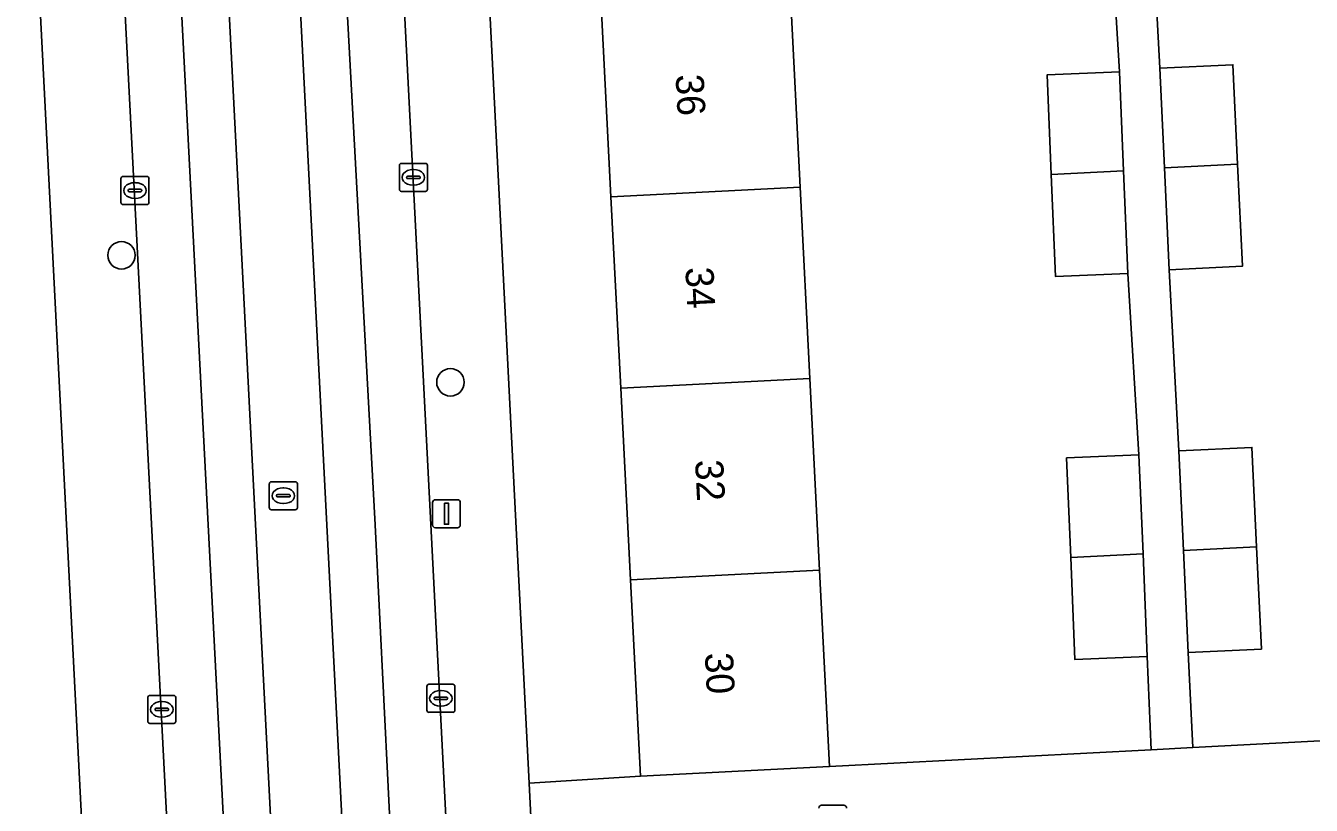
# Model space of a CAD drawing. Extents: x 161084 to 161928, y 385354 to 386522.
# Drawn here: x 161611.48 to 161657.34, y 385910.51 to 385938.31 of the extents above; entities that cross this region are included whole.
import ezdxf

# ---------------------------------------------------------------- set-up
doc = ezdxf.new("R2010")
doc.units = 0
for name, color, linetype in [('IMGEO_Boom', 7, 'Continuous'), ('IMGEO_Erf', 7, 'Continuous'), ('IMGEO_Kolk', 7, 'Continuous'), ('IMGEO_Lichtmast', 7, 'Continuous'), ('IMGEO_Muur', 7, 'Continuous'), ('IMGEO_Pand', 7, 'Continuous'), ('IMGEO_Pand_nummerreeks', 7, 'Continuous'), ('IMGEO_Parkeervlak_gesloten', 7, 'Continuous'), ('IMGEO_Rijbaan_lokaal_gesloten', 7, 'Continuous'), ('IMGEO_Rioolput', 7, 'Continuous'), ('IMGEO_Voetpad_open', 7, 'Continuous')]:
    doc.layers.add(name, color=color, linetype=linetype)

msp = doc.modelspace()

# ---------------------------------------------------------------- linework, layer by layer
at = {"layer": 'IMGEO_Boom'}
for centre in [(161614.894, 385930.122), (161626.627, 385925.592)]:
    msp.add_circle(centre, 0.489, dxfattribs=at)
at = {"layer": 'IMGEO_Erf'}
msp.add_lwpolyline([(161631.667, 385945.876), (161631.321, 385952.707), (161630.975, 385959.538), (161630.62, 385966.547), (161626.634, 385966.341), (161629.443, 385911.3), (161633.405, 385911.544), (161633.05, 385918.551), (161632.704, 385925.382), (161632.358, 385932.213), (161632.013, 385939.045)], close=True, dxfattribs=at)
for points in [[(161610.706, 385885.627), (161614.699, 385885.857), (161611.591, 385946.819), (161611.302, 385952.484)], [(161638.764, 385939.387), (161639.11, 385932.555), (161639.456, 385925.724), (161639.802, 385918.893), (161640.157, 385911.886), (161651.628, 385912.485), (161651.491, 385915.81), (161648.91, 385915.704), (161648.76, 385919.347), (161648.614, 385922.898), (161651.195, 385923.005), (161650.799, 385929.472), (161648.218, 385929.366), (161648.068, 385933.009), (161647.922, 385936.56), (161650.503, 385936.667), (161650.107, 385943.135)], [(161651.6, 385943.256), (161651.936, 385936.798), (161654.547, 385936.919), (161654.715, 385933.371), (161654.888, 385929.729), (161652.276, 385929.605), (161652.613, 385923.147), (161655.224, 385923.268), (161655.392, 385919.72), (161655.565, 385916.078), (161652.953, 385915.954), (161653.113, 385912.563), (161664.493, 385913.157), (161664.146, 385920.155), (161663.808, 385926.98), (161663.469, 385933.806), (161663.131, 385940.632)]]:
    msp.add_lwpolyline(points, dxfattribs=at)
at = {"layer": 'IMGEO_Kolk'}
for p, q in [((161624.807, 385932.475), (161624.807, 385933.327)), ((161624.882, 385933.401), (161625.734, 385933.401)), ((161625.295, 385933.181), (161625.32, 385933.181)), ((161625.808, 385933.327), (161625.808, 385932.475)), ((161614.873, 385932.007), (161614.873, 385932.859)), ((161614.948, 385932.933), (161615.8, 385932.933)), ((161615.361, 385932.713), (161615.386, 385932.713)), ((161615.874, 385932.859), (161615.874, 385932.007)), ((161625.066, 385932.895), (161625.066, 385932.907)), ((161625.504, 385932.858), (161625.106, 385932.858)), ((161625.109, 385932.944), (161625.507, 385932.944)), ((161625.318, 385932.621), (161625.293, 385932.621)), ((161625.55, 385932.907), (161625.55, 385932.895)), ((161615.132, 385932.427), (161615.132, 385932.439)), ((161615.57, 385932.39), (161615.172, 385932.39)), ((161615.175, 385932.476), (161615.573, 385932.476)), ((161615.384, 385932.153), (161615.359, 385932.153)), ((161615.616, 385932.439), (161615.616, 385932.427)), ((161625.734, 385932.401), (161624.882, 385932.401)), ((161615.8, 385931.933), (161614.948, 385931.933)), ((161625.787, 385913.895), (161625.787, 385914.747)), ((161625.862, 385914.821), (161626.714, 385914.821)), ((161626.788, 385914.747), (161626.788, 385913.895)), ((161615.83, 385913.499), (161615.83, 385914.351)), ((161615.905, 385914.425), (161616.757, 385914.425)), ((161616.831, 385914.351), (161616.831, 385913.499)), ((161626.046, 385914.315), (161626.046, 385914.327)), ((161626.484, 385914.278), (161626.086, 385914.278)), ((161626.089, 385914.364), (161626.487, 385914.364)), ((161626.275, 385914.601), (161626.3, 385914.601)), ((161626.53, 385914.327), (161626.53, 385914.315)), ((161616.089, 385913.919), (161616.089, 385913.931)), ((161616.527, 385913.882), (161616.129, 385913.882)), ((161616.132, 385913.968), (161616.53, 385913.968)), ((161616.318, 385914.205), (161616.343, 385914.205)), ((161616.573, 385913.931), (161616.573, 385913.919)), ((161626.714, 385913.821), (161625.862, 385913.821)), ((161626.298, 385914.041), (161626.273, 385914.041)), ((161616.757, 385913.425), (161615.905, 385913.425)), ((161616.341, 385913.645), (161616.316, 385913.645))]:
    msp.add_line(p, q, dxfattribs=at)
for points in [[(161624.807, 385932.475), (161624.807, 385933.327)], [(161624.882, 385933.401), (161625.734, 385933.401)], [(161625.808, 385933.327), (161625.808, 385932.475)], [(161614.873, 385932.007), (161614.873, 385932.859)], [(161614.948, 385932.933), (161615.8, 385932.933)], [(161615.874, 385932.859), (161615.874, 385932.007)], [(161625.734, 385932.401), (161624.882, 385932.401)], [(161615.8, 385931.933), (161614.948, 385931.933)], [(161625.787, 385913.895), (161625.787, 385914.747)], [(161625.862, 385914.821), (161626.714, 385914.821)], [(161626.788, 385914.747), (161626.788, 385913.895)], [(161615.83, 385913.499), (161615.83, 385914.351)], [(161615.905, 385914.425), (161616.757, 385914.425)], [(161616.831, 385914.351), (161616.831, 385913.499)], [(161626.714, 385913.821), (161625.862, 385913.821)], [(161616.757, 385913.425), (161615.905, 385913.425)]]:
    msp.add_lwpolyline(points, dxfattribs=at)
for centre, radius, start, end in [((161624.884, 385933.325), 0.0765, 91.552, 178.448), ((161624.884, 385933.325), 0.0765, 91.552, 178.448), ((161625.732, 385933.325), 0.0765, 1.552, 88.448), ((161625.732, 385933.325), 0.0765, 1.552, 88.448), ((161614.95, 385932.857), 0.0765, 91.552, 178.448), ((161614.95, 385932.857), 0.0765, 91.552, 178.448), ((161615.798, 385932.857), 0.0765, 1.552, 88.448), ((161615.798, 385932.857), 0.0765, 1.552, 88.448), ((161625.106, 385932.904), 0.0403, 85.8775, 175.7526), ((161625.103, 385932.894), 0.0366, 178.938, 274.7102), ((161625.507, 385932.901), 0.043, 264.8664, 352.4533), ((161625.511, 385932.906), 0.0386, 1.7309, 96.639), ((161615.172, 385932.436), 0.0403, 85.8775, 175.7526), ((161615.169, 385932.426), 0.0366, 178.938, 274.7102), ((161615.573, 385932.433), 0.043, 264.8664, 352.4533), ((161615.577, 385932.438), 0.0386, 1.7309, 96.639), ((161624.884, 385932.477), 0.0765, 181.552, 268.448), ((161624.884, 385932.477), 0.0765, 181.552, 268.448), ((161625.732, 385932.477), 0.0765, 271.552, 358.448), ((161625.732, 385932.477), 0.0765, 271.552, 358.448), ((161614.95, 385932.009), 0.0765, 181.552, 268.448), ((161614.95, 385932.009), 0.0765, 181.552, 268.448), ((161615.798, 385932.009), 0.0765, 271.552, 358.448), ((161615.798, 385932.009), 0.0765, 271.552, 358.448), ((161625.864, 385914.745), 0.0765, 91.552, 178.448), ((161625.864, 385914.745), 0.0765, 91.552, 178.448), ((161626.712, 385914.745), 0.0765, 1.552, 88.448), ((161626.712, 385914.745), 0.0765, 1.552, 88.448), ((161615.907, 385914.349), 0.0765, 91.552, 178.448), ((161615.907, 385914.349), 0.0765, 91.552, 178.448), ((161616.755, 385914.349), 0.0765, 1.552, 88.448), ((161616.755, 385914.349), 0.0765, 1.552, 88.448), ((161626.086, 385914.324), 0.0403, 85.8775, 175.7526), ((161626.083, 385914.314), 0.0366, 178.938, 274.7102), ((161626.487, 385914.321), 0.043, 264.8664, 352.4533), ((161626.491, 385914.326), 0.0386, 1.7309, 96.639), ((161616.129, 385913.928), 0.0403, 85.8775, 175.7526), ((161616.126, 385913.918), 0.0366, 178.938, 274.7102), ((161616.53, 385913.925), 0.043, 264.8664, 352.4533), ((161616.534, 385913.93), 0.0386, 1.7309, 96.639), ((161625.864, 385913.897), 0.0765, 181.552, 268.448), ((161625.864, 385913.897), 0.0765, 181.552, 268.448), ((161626.712, 385913.897), 0.0765, 271.552, 358.448), ((161626.712, 385913.897), 0.0765, 271.552, 358.448), ((161615.907, 385913.501), 0.0765, 181.552, 268.448), ((161615.907, 385913.501), 0.0765, 181.552, 268.448), ((161616.755, 385913.501), 0.0765, 271.552, 358.448), ((161616.755, 385913.501), 0.0765, 271.552, 358.448)]:
    msp.add_arc(centre, radius, start, end, dxfattribs=at)
for centre, major_axis, ratio, start_param, end_param in [((161625.294, 385932.901), (-0.387, 0.002), 0.722429, 4.712389, 7.853982), ((161625.319, 385932.901), (-0.39, 0.002), 0.717154, 1.570796, 4.712389), ((161615.36, 385932.433), (-0.387, 0.002), 0.722429, 4.712389, 7.853982), ((161615.385, 385932.433), (-0.39, 0.002), 0.717154, 1.570796, 4.712389), ((161626.274, 385914.321), (-0.387, 0.002), 0.722429, 4.712389, 7.853982), ((161626.299, 385914.321), (-0.39, 0.002), 0.717154, 1.570796, 4.712389), ((161616.317, 385913.925), (-0.387, 0.002), 0.722429, 4.712389, 7.853982), ((161616.342, 385913.925), (-0.39, 0.002), 0.717154, 1.570796, 4.712389)]:
    msp.add_ellipse(centre, major_axis=major_axis, ratio=ratio, start_param=start_param, end_param=end_param, dxfattribs=at)
at = {"layer": 'IMGEO_Lichtmast'}
for p, q in [((161625.992, 385920.505), (161625.992, 385921.305)), ((161625.992, 385921.305), (161625.992, 385920.505)), ((161626.092, 385921.405), (161626.882, 385921.405)), ((161626.882, 385921.405), (161626.092, 385921.405)), ((161626.982, 385921.305), (161626.982, 385920.505)), ((161626.982, 385920.505), (161626.982, 385921.305)), ((161626.882, 385920.405), (161626.092, 385920.405)), ((161626.092, 385920.405), (161626.882, 385920.405)), ((161639.873, 385910.506), (161640.663, 385910.506)), ((161640.663, 385910.506), (161639.873, 385910.506))]:
    msp.add_line(p, q, dxfattribs=at)
msp.add_lwpolyline([(161626.412, 385921.28), (161626.562, 385921.28), (161626.562, 385920.53), (161626.412, 385920.53), (161626.412, 385921.28)], dxfattribs=at)
for centre, start, end in [((161626.092, 385921.305), 90, 180), ((161626.092, 385921.305), 90, 180), ((161626.882, 385921.305), 0, 90), ((161626.882, 385921.305), 360, 90), ((161626.092, 385920.505), 180, 270), ((161626.092, 385920.505), 180, 270), ((161626.882, 385920.505), 270, 0), ((161626.882, 385920.505), 270, 0), ((161639.873, 385910.406), 90, 180), ((161639.873, 385910.406), 90, 180), ((161640.663, 385910.406), 0, 90), ((161640.663, 385910.406), 360, 90)]:
    msp.add_arc(centre, 0.1, start, end, dxfattribs=at)
at = {"layer": 'IMGEO_Muur'}
for points in [[(161653.113, 385912.563), (161664.493, 385913.157)], [(161651.628, 385912.485), (161640.157, 385911.886)]]:
    msp.add_lwpolyline(points, dxfattribs=at)
at = {"layer": 'IMGEO_Pand'}
for points in [[(161639.11, 385932.555), (161638.764, 385939.387), (161632.013, 385939.045), (161632.358, 385932.213)], [(161654.547, 385936.919), (161651.936, 385936.798), (161652.104, 385933.241), (161654.715, 385933.371)], [(161650.503, 385936.667), (161647.922, 385936.56), (161648.068, 385933.009), (161650.648, 385933.139)], [(161648.218, 385929.366), (161650.799, 385929.472), (161650.648, 385933.139), (161648.068, 385933.009)], [(161652.276, 385929.605), (161654.888, 385929.729), (161654.715, 385933.371), (161652.104, 385933.241)], [(161639.456, 385925.724), (161639.11, 385932.555), (161632.358, 385932.213), (161632.704, 385925.382)], [(161632.704, 385925.382), (161633.05, 385918.551), (161639.802, 385918.893), (161639.456, 385925.724)], [(161651.34, 385919.477), (161651.195, 385923.005), (161648.614, 385922.898), (161648.76, 385919.347)], [(161655.392, 385919.72), (161655.224, 385923.268), (161652.613, 385923.147), (161652.781, 385919.59)], [(161648.76, 385919.347), (161648.91, 385915.704), (161651.491, 385915.81), (161651.34, 385919.477)], [(161652.781, 385919.59), (161652.953, 385915.954), (161655.565, 385916.078), (161655.392, 385919.72)], [(161640.157, 385911.886), (161639.802, 385918.893), (161633.05, 385918.551), (161633.405, 385911.544)]]:
    msp.add_lwpolyline(points, close=True, dxfattribs=at)
at = {"layer": 'IMGEO_Parkeervlak_gesloten'}
for points in [[(161623.545, 385967.084), (161623.472, 385967.082), (161621.416, 385967.055), (161623.939, 385920.504), (161626.423, 385870.671), (161628.487, 385870.725)], [(161616.626, 385946.667), (161614.619, 385946.541), (161619.842, 385845.53), (161621.846, 385845.592), (161621.517, 385852.4)]]:
    msp.add_lwpolyline(points, close=True, dxfattribs=at)
at = {"layer": 'IMGEO_Rijbaan_lokaal_gesloten'}
for points in [[(161609.755, 386116.483), (161609.888, 386111.583), (161615.421, 386003.25), (161621.471, 385885.633), (161624.888, 385819.708), (161623.138, 385819.708), (161623.088, 385821.908), (161620.977, 385821.892), (161621.139, 385818.466), (161622.2, 385799.696), (161622.239, 385797.159), (161622.584, 385789.922), (161622.936, 385782.114), (161622.454, 385768.815), (161628.111, 385769.278), (161627.933, 385773.325), (161627.846, 385775.559)], [(161608.121, 386114.983), (161608.28, 386111.508), (161610.496, 386068.225), (161613.555, 386006.567), (161613.759, 386002.917), (161616.359, 385953.05), (161616.626, 385946.667), (161621.517, 385852.4), (161621.846, 385845.592), (161622.084, 385840.658), (161623.088, 385821.908), (161623.138, 385819.708), (161624.888, 385819.708), (161621.471, 385885.633), (161615.421, 386003.25)], [(161629.169, 385775.611), (161629.224, 385773.391), (161629.375, 385769.365), (161634.397, 385769.669), (161633.995, 385772.614), (161633.899, 385773.407), (161631.831, 385773.325), (161628.656, 385802.704), (161628.006, 385808.738), (161625.952, 385848.838), (161624.789, 385870.438), (161618.273, 385997.454)]]:
    msp.add_lwpolyline(points, dxfattribs=at)
msp.add_lwpolyline([(161623.939, 385920.504), (161621.416, 385967.055), (161621.139, 385974.738), (161619.82, 385997.552), (161618.273, 385997.454), (161624.789, 385870.438), (161625.952, 385848.838), (161628.006, 385808.738), (161628.656, 385802.704), (161631.831, 385773.325), (161633.899, 385773.407), (161633.506, 385774.183), (161631.706, 385790.183), (161629.447, 385810.188), (161627.419, 385848.962), (161626.423, 385870.671)], close=True, dxfattribs=at)
at = {"layer": 'IMGEO_Rioolput'}
for p, q in [((161620.242, 385922.046), (161621.094, 385922.046)), ((161620.167, 385921.12), (161620.167, 385921.972)), ((161620.469, 385921.589), (161620.867, 385921.589)), ((161620.655, 385921.826), (161620.68, 385921.826)), ((161621.168, 385921.972), (161621.168, 385921.12)), ((161620.426, 385921.54), (161620.426, 385921.552)), ((161620.864, 385921.503), (161620.466, 385921.503)), ((161620.678, 385921.266), (161620.653, 385921.266)), ((161620.91, 385921.552), (161620.91, 385921.54)), ((161621.094, 385921.046), (161620.242, 385921.046))]:
    msp.add_line(p, q, dxfattribs=at)
for points in [[(161620.242, 385922.046), (161621.094, 385922.046)], [(161620.167, 385921.12), (161620.167, 385921.972)], [(161621.168, 385921.972), (161621.168, 385921.12)], [(161621.094, 385921.046), (161620.242, 385921.046)]]:
    msp.add_lwpolyline(points, dxfattribs=at)
for centre, radius, start, end in [((161620.244, 385921.97), 0.0765, 91.552, 178.448), ((161620.244, 385921.97), 0.0765, 91.552, 178.448), ((161621.092, 385921.97), 0.0765, 1.552, 88.448), ((161621.092, 385921.97), 0.0765, 1.552, 88.448), ((161620.466, 385921.549), 0.0403, 85.8775, 175.7526), ((161620.871, 385921.551), 0.0386, 1.7309, 96.639), ((161620.244, 385921.122), 0.0765, 181.552, 268.448), ((161620.244, 385921.122), 0.0765, 181.552, 268.448), ((161620.463, 385921.539), 0.0366, 178.938, 274.7102), ((161620.867, 385921.546), 0.043, 264.8664, 352.4533), ((161621.092, 385921.122), 0.0765, 271.552, 358.448), ((161621.092, 385921.122), 0.0765, 271.552, 358.448)]:
    msp.add_arc(centre, radius, start, end, dxfattribs=at)
for centre, major_axis, ratio, start_param, end_param in [((161620.654, 385921.546), (-0.387, 0.002), 0.722429, 4.712389, 7.853982), ((161620.679, 385921.546), (-0.39, 0.002), 0.717154, 1.570796, 4.712389)]:
    msp.add_ellipse(centre, major_axis=major_axis, ratio=ratio, start_param=start_param, end_param=end_param, dxfattribs=at)
at = {"layer": 'IMGEO_Voetpad_open'}
for points in [[(161629.443, 385911.3), (161626.634, 385966.341), (161626.561, 385967.777), (161623.425, 385967.572), (161623.545, 385967.084), (161628.487, 385870.725), (161628.505, 385868.302)], [(161614.619, 385946.541), (161614.595, 385947.001), (161611.591, 385946.819), (161614.699, 385885.857), (161614.921, 385882.366), (161615.146, 385877.914), (161616.753, 385846.114), (161616.828, 385844.629), (161618.16, 385818.263), (161619.578, 385814.148)], [(161621.139, 385818.466), (161620.977, 385821.892), (161620.092, 385840.609), (161620.042, 385841.67), (161619.842, 385845.53), (161614.619, 385946.541)], [(161650.107, 385943.135), (161650.503, 385936.667), (161650.648, 385933.139), (161650.799, 385929.472), (161651.195, 385923.005), (161651.34, 385919.477), (161651.491, 385915.81), (161651.628, 385912.485), (161653.113, 385912.563), (161652.953, 385915.954), (161652.781, 385919.59), (161652.613, 385923.147), (161652.276, 385929.605), (161652.104, 385933.241), (161651.936, 385936.798), (161651.6, 385943.256)], [(161672.806, 385913.589), (161671.255, 385913.492), (161664.493, 385913.157), (161653.113, 385912.563), (161651.628, 385912.485), (161640.157, 385911.886), (161633.405, 385911.544), (161629.443, 385911.3), (161629.769, 385904.569), (161629.78, 385904.517)], [(161630.183, 385864.777), (161631.524, 385869.506), (161629.78, 385904.517), (161629.769, 385904.569), (161629.443, 385911.3)]]:
    msp.add_lwpolyline(points, dxfattribs=at)

# ---------------------------------------------------------------- texts
at = {"layer": 'IMGEO_Pand_nummerreeks'}
for s, p in [('36', (161634.662, 385936.56)), ('34', (161635.01, 385929.685)), ('32', (161635.357, 385922.813)), ('30', (161635.706, 385915.931))]:
    msp.add_text(s, height=1, rotation=272.8986, dxfattribs=at).set_placement(p)

doc.saveas('drawing.dxf')
